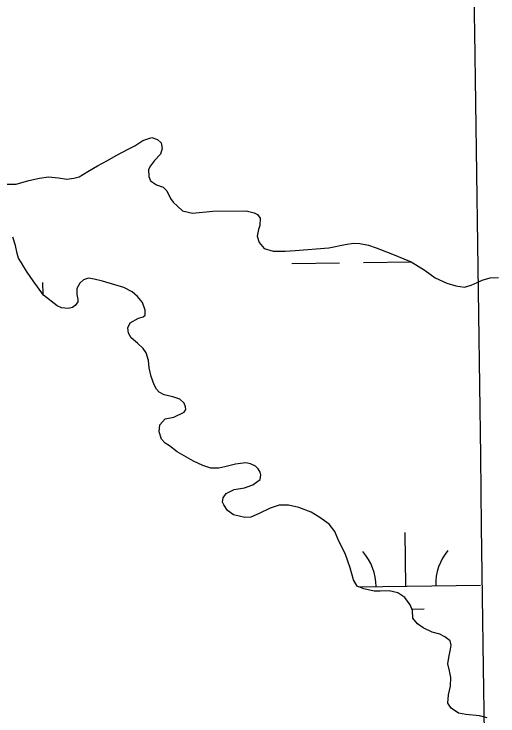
# Model space of a CAD drawing. Extents: x 3767014 to 3805179, y 361544 to 387384.
# Drawn here: x 3789482.5 to 3789807, y 367853.1 to 368323.7 of the extents above; entities that cross this region are included whole.
import ezdxf

# ---------------------------------------------------------------- set-up
doc = ezdxf.new("R2010")
doc.units = 0
for name, color, linetype in [('V-GRID-MAJR', 7, 'Continuous'), ('V-RIVR-EDGE', 7, 'Continuous'), ('V-TOPO-SHOR', 7, 'Continuous'), ('V-WETL-SWMP', 7, 'Continuous')]:
    doc.layers.add(name, color=color, linetype=linetype)

msp = doc.modelspace()

# ---------------------------------------------------------------- linework, layer by layer
at = {"layer": 'V-GRID-MAJR'}
msp.add_spline([(3789806.62, 367223.106), (3789722.043, 373279.937), (3789637.419, 379340.141), (3789552.795, 385400.346), (3789552.748, 385403.717)], degree=3, dxfattribs=at)
at = {"layer": 'V-RIVR-EDGE'}
msp.add_spline([(3785266.865, 377529.211), (3785342.8, 377494.248), (3785391.258, 377467.439), (3785439.72, 377442.249), (3785475.246, 377418.707), (3785525.316, 377389.469), (3785575.383, 377359.422), (3785621.413, 377331.811), (3785722.351, 377269.288), (3785796.661, 377231.094), (3785852.385, 377199.415), (3785928.324, 377166.069), (3785964.678, 377149.804), (3786028.506, 377124.576), (3786060.018, 377113.175), (3786092.316, 377092.068), (3786117.34, 377073.405), (3786135.083, 377053.143), (3786154.458, 377039.347), (3786176.258, 377024.735), (3786206.946, 377006.867), (3786256.211, 376979.248), (3786328.098, 376942.677), (3786374.949, 376919.917), (3786491.265, 376862.208), (3786553.467, 376833.749), (3786619.713, 376805.279), (3786729.589, 376759.718), (3786796.656, 376736.099), (3786845.136, 376718.187), (3786867.767, 376712.469), (3787003.51, 376661.992), (3787089.16, 376631.048), (3787163.496, 376603.367), (3787230.559, 376578.13), (3787257.223, 376568.359), (3787300.044, 376551.27), (3787354.992, 376532.533), (3787409.127, 376512.181), (3787544.074, 376466.558), (3787612.756, 376442.126), (3787657.197, 376425.841), (3787730.724, 376398.162), (3787781.63, 376380.244), (3787834.96, 376361.511), (3787891.524, 376341.961), (3787940, 376322.432), (3787998.976, 376297.215), (3788050.697, 376281.721), (3788117.768, 376259.719), (3788176.757, 376240.164), (3788221.198, 376223.879), (3788259.981, 376209.226), (3788406.252, 376164.383), (3788541.215, 376125.23), (3788606.67, 376104.041), (3788679.39, 376077.173), (3788748.889, 376055.974), (3788871.693, 376005.528), (3788969.454, 375966.467), (3789047.013, 375933.926), (3789119.723, 375903.014), (3789155.253, 375881.09), (3789182.716, 375867.274), (3789214.225, 375854.256), (3789257.04, 375834.74), (3789281.286, 375828.21), (3789303.105, 375821.686), (3789328.955, 375809.491), (3789367.724, 375789.177), (3789414.577, 375767.225), (3789468.708, 375745.255), (3789509.105, 375728.981), (3789555.157, 375710.266), (3789585.849, 375694.015), (3789620.578, 375675.328), (3789681.97, 375646.062), (3789753.859, 375610.3), (3789792.633, 375591.603), (3789842.712, 375566.408), (3789897.64, 375539.584), (3789938.019, 375516.03), (3789968.727, 375506.25), (3790004.289, 375497.265), (3790030.972, 375494.773), (3790047.128, 375487.455), (3790077.007, 375469.589), (3790124.633, 375433.077), (3790192.442, 375382.768), (3790252.165, 375332.478), (3790290.91, 375302.459), (3790337.741, 375271.611), (3790406.357, 375220.491), (3790469.329, 375175.855), (3790570.248, 375106.054), (3790647.751, 375050.868), (3790691.367, 375028.115), (3790744.667, 374997.251), (3790806.838, 374955.852), (3790873.863, 374915.249), (3790932, 374877.903), (3791002.231, 374825.97), (3791052.265, 374782.175), (3791082.927, 374753.793), (3791131.331, 374705.149), (3791170.05, 374664.616), (3791192.631, 374638.681), (3791220.891, 374620.01), (3791288.67, 374557.569), (3791322.577, 374533.223), (3791362.944, 374504.817), (3791396.042, 374480.473), (3791434.785, 374449.645), (3791482.407, 374411.517), (3791534.052, 374365.291), (3791646.192, 374254.216), (3791707.514, 374196.644), (3791738.968, 374161.791), (3791773.65, 374123.694), (3791803.497, 374092.888), (3791829.321, 374070.18), (3791830.912, 374059.662), (3791837.316, 374032.958), (3791849.409, 374017.562), (3791884.123, 373992.405), (3791930.977, 373971.262), (3791954.393, 373955.838), (3791993.134, 373924.202), (3792026.979, 373874.785), (3792047.912, 373836.722), (3792063.186, 373799.482), (3792086.509, 373746.857), (3792112.249, 373690.181), (3792141.261, 373648.864), (3792158.993, 373624.558), (3792177.552, 373607.528), (3792214.702, 373586.409), (3792255.083, 373563.665), (3792301.119, 373538.48), (3792346.34, 373510.871), (3792382.671, 373485.71), (3792422.225, 373455.689), (3792479.537, 373411.875), (3792548.144, 373356.711), (3792619.168, 373298.307), (3792672.431, 373252.077), (3792709.534, 373212.357), (3792750.656, 373162.113), (3792839.385, 373068.08), (3792888.572, 373008.92), (3792945.027, 372945.699), (3792999.062, 372884.91), (3793053.898, 372820.884), (3793149.89, 372720.363), (3793208.761, 372653.092), (3793261.195, 372598.777), (3793315.232, 372538.796), (3793358.792, 372493.399), (3793409.592, 372432.618), (3793462.809, 372367.787), (3793498.283, 372323.219), (3793536.997, 372280.26), (3793578.124, 372232.443), (3793604.724, 372196.792), (3793668.438, 372125.466), (3793703.128, 372090.604), (3793760.41, 372034.66), (3793806.384, 371984.404), (3793839.438, 371942.268), (3793939.427, 371823.136), (3793981.333, 371763.186), (3794029.674, 371688.662), (3794050.609, 371651.408), (3794073.177, 371620.62), (3794178.796, 371488.535), (3794237.625, 371404.28), (3794268.243, 371358.106), (3794301.293, 371314.353), (3794332.724, 371269.794), (3794395.613, 371192), (3794429.476, 371149.862), (3794472.201, 371093.953), (3794523.788, 371024.274), (3794601.175, 370922.181), (3794640.679, 370871.942), (3794687.421, 370805.509), (3794733.389, 370752.828), (3794829.339, 370635.323), (3794895.463, 370557.521), (3794959.948, 370470.826), (3795013.158, 370403.569), (3795070.394, 370329.023), (3795159.854, 370203.448), (3795225.98, 370126.454), (3795296.13, 370041.363), (3795379.18, 369940.065), (3795459.001, 369841.201), (3795508.163, 369772.337), (3795554.103, 369708.333), (3795661.315, 369566.538), (3795715.338, 369500.897), (3795762.105, 369444.169), (3795798.366, 369390.703), (3795915.247, 369234.327), (3795963.601, 369165.465), (3796028.082, 369077.153), (3796043.387, 369052.853), (3796054.672, 369037.459), (3796077.242, 369007.48), (3796148.213, 368927.239), (3796183.677, 368878.627), (3796226.382, 368814.631), (3796275.531, 368740.105), (3796314.222, 368688.25), (3796353.714, 368633.158), (3796401.268, 368567.533), (3796456.873, 368487.33), (3796513.292, 368409.551), (3796545.533, 368365.8), (3796626.113, 368246.716), (3796670.449, 368188.377), (3796704.298, 368140.578), (3796751.041, 368074.145), (3796787.308, 368023.105), (3796838.907, 367958.278), (3796844.528, 367942.09), (3796845.295, 367925.104), (3796846.094, 367921.059), (3796852.559, 367919.425), (3796863.071, 367918.59), (3796875.166, 367904.003), (3796903.398, 367874.01), (3796931.629, 367844.017), (3796952.579, 367812.424), (3796982.392, 367767.87), (3797007.371, 367730.606), (3797037.194, 367690.095), (3797062.185, 367657.684), (3797075.869, 367631.77), (3797095.223, 367609.078), (3797126.665, 367569.372), (3797156.484, 367527.244), (3797212.099, 367451.085), (3797254.808, 367388.706), (3797302.183, 367327.228)], degree=3, dxfattribs=at)
at = {"layer": 'V-TOPO-SHOR'}
for points in [[(3789477.578, 368209.556), (3789484.003, 368209.544), (3789492.486, 368212.098), (3789499.68, 368213.624), (3789505.593, 368214.639), (3789512.269, 368213.857), (3789517.922, 368213.075), (3789522.546, 368213.581), (3789526.145, 368214.601), (3789532.061, 368218.185), (3789538.492, 368222.027), (3789545.179, 368225.611), (3789551.093, 368228.939), (3789559.066, 368233.033), (3789563.439, 368235.337), (3789568.839, 368238.923), (3789575.01, 368240.966), (3789578.604, 368239.674), (3789581.168, 368237.358), (3789581.932, 368233.502), (3789580.64, 368229.651), (3789576.777, 368225.547), (3789573.945, 368221.957), (3789572.655, 368219.391), (3789572.902, 368214.764), (3789573.924, 368211.936), (3789578.031, 368209.104), (3789582.395, 368207.553), (3789584.959, 368205.235), (3789587.519, 368200.092), (3789589.313, 368197.52), (3789595.465, 368191.855), (3789602.144, 368190.301), (3789615.763, 368191.558)], [(3789615.763, 368191.558), (3789638.113, 368191.774), (3789643.505, 368190.477), (3789645.815, 368189.189), (3789647.609, 368186.873), (3789647.343, 368181.992), (3789646.311, 368179.168), (3789645.531, 368174.802), (3789646.807, 368170.431), (3789650.139, 368166.573), (3789656.301, 368164.76), (3789664.266, 368164.746), (3789670.946, 368165.246), (3789693.558, 368167.001), (3789704.609, 368169.291), (3789710.006, 368170.05), (3789714.372, 368169.786), (3789720.281, 368168.746), (3789725.415, 368166.937), (3789735.17, 368163.065), (3789748.774, 368157.644), (3789758.269, 368151.717), (3789764.939, 368146.822), (3789772.64, 368143.209), (3789778.802, 368141.399), (3789784.453, 368140.617), (3789789.079, 368141.892), (3789792.937, 368143.684), (3789796.28, 368145.218), (3789801.678, 368146.75), (3789807.331, 368146.994)], [(3789483.407, 368168.441), (3789481.621, 368174.095)], [(3789717.002, 367938.305), (3789712.637, 367940.109), (3789710.077, 367944.484), (3789707.782, 367952.452), (3789704.46, 367961.963), (3789700.366, 367970.192), (3789697.554, 367976.879), (3789693.71, 367981.768), (3789687.551, 367986.146), (3789681.649, 367989.755), (3789673.435, 367992.853), (3789666.5, 367994.41), (3789660.336, 367994.42), (3789654.165, 367992.378), (3789646.964, 367988.794), (3789641.308, 367986.494), (3789637.197, 367986.244), (3789629.751, 367988.059), (3789625.645, 367990.891), (3789623.085, 367994.752), (3789622.317, 367996.552), (3789622.837, 367999.376), (3789624.641, 368002.198), (3789630.04, 368005.014), (3789636.978, 368006.028), (3789642.635, 368008.072), (3789647.523, 368011.658), (3789648.044, 368014.74), (3789647.534, 368016.54), (3789646.254, 368018.855), (3789644.457, 368020.657), (3789641.121, 368022.205), (3789638.039, 368022.725), (3789634.443, 368022.476), (3789631.1, 368021.968), (3789628.274, 368021.204), (3789623.904, 368020.184), (3789619.791, 368019.164), (3789614.397, 368019.174), (3789609.005, 368020.985), (3789602.844, 368023.821), (3789596.686, 368027.432), (3789591.81, 368030.266), (3789586.679, 368034.131), (3789583.857, 368035.933), (3789581.293, 368038.765), (3789579.761, 368043.65), (3789580.283, 368048.272), (3789583.89, 368052.376), (3789589.542, 368053.392), (3789596.485, 368056.718), (3789597.773, 368058.514), (3789597.521, 368060.314), (3789596.497, 368062.885), (3789593.677, 368065.459), (3789589.057, 368067.009), (3789583.151, 368068.306), (3789579.812, 368070.11), (3789578.018, 368072.17), (3789576.482, 368074.999), (3789574.438, 368080.655), (3789573.167, 368086.566), (3789572.663, 368091.448), (3789571.131, 368096.591), (3789569.081, 368099.421), (3789565.235, 368103.023), (3789561.13, 368106.63), (3789559.338, 368109.714), (3789558.831, 368113.313), (3789560.379, 368116.651), (3789566.038, 368119.723), (3789569.122, 368120.743), (3789570.41, 368121.769), (3789570.414, 368125.107), (3789568.626, 368130.25), (3789565.294, 368134.366), (3789561.704, 368137.456), (3789556.058, 368140.295), (3789550.153, 368142.103), (3789541.937, 368144.69), (3789536.286, 368145.984), (3789532.434, 368146.507), (3789529.092, 368145.485), (3789526.519, 368143.179), (3789524.713, 368139.584), (3789524.707, 368135.73), (3789525.213, 368132.39), (3789525.211, 368130.85), (3789523.406, 368128.283), (3789521.606, 368127.001), (3789518.778, 368126.238), (3789514.412, 368126.76), (3789511.331, 368128.05), (3789502.355, 368135.261), (3789495.437, 368144.78), (3789491.337, 368150.697), (3789489.033, 368154.299), (3789487.495, 368156.872), (3789485.447, 368159.958), (3789484.681, 368163.042), (3789483.407, 368168.441)], [(3789799.815, 367851.82), (3789794.68, 367853.114), (3789785.434, 367854.161), (3789780.553, 367854.941), (3789775.679, 367858.289), (3789773.373, 367861.634), (3789773.897, 367867.284), (3789775.194, 367873.191), (3789775.462, 367878.843), (3789774.442, 367883.47), (3789773.424, 367888.094), (3789773.946, 367892.204), (3789775.243, 367897.855), (3789775.505, 367900.679), (3789774.997, 367903.507), (3789771.405, 367906.084), (3789768.069, 367907.888), (3789762.932, 367909.182), (3789756.774, 367912.279), (3789752.924, 367914.853), (3789749.85, 367918.714), (3789749.602, 367923.852), (3789748.068, 367927.708), (3789744.482, 367932.597), (3789739.862, 367935.69), (3789733.955, 367936.986), (3789728.047, 367936.74), (3789723.936, 367936.748), (3789717.002, 367938.305)]]:
    msp.add_lwpolyline(points, dxfattribs=at)
at = {"layer": 'V-WETL-SWMP'}
for p, q in [((3789568.84, 368238.923), (3789575.01, 368240.966)), ((3789575.01, 368240.966), (3789578.604, 368239.675)), ((3789578.604, 368239.675), (3789581.169, 368237.357)), ((3789559.066, 368233.033), (3789563.438, 368235.337)), ((3789563.438, 368235.337), (3789568.84, 368238.923)), ((3789581.169, 368237.357), (3789581.932, 368233.502)), ((3789551.093, 368228.938), (3789559.066, 368233.033)), ((3789581.932, 368233.502), (3789580.64, 368229.651)), ((3789538.491, 368222.026), (3789545.178, 368225.61)), ((3789545.178, 368225.61), (3789551.093, 368228.938)), ((3789576.778, 368225.548), (3789573.945, 368221.957)), ((3789580.64, 368229.651), (3789576.778, 368225.548)), ((3789532.061, 368218.185), (3789538.491, 368222.026)), ((3789573.945, 368221.957), (3789572.655, 368219.39)), ((3789526.145, 368214.6), (3789532.061, 368218.185)), ((3789572.655, 368219.39), (3789572.903, 368214.765)), ((3789484.002, 368209.544), (3789492.485, 368212.097)), ((3789492.485, 368212.097), (3789499.681, 368213.624)), ((3789499.681, 368213.624), (3789505.592, 368214.64)), ((3789505.592, 368214.64), (3789512.27, 368213.857)), ((3789512.27, 368213.857), (3789517.921, 368213.075)), ((3789517.921, 368213.075), (3789522.546, 368213.58)), ((3789522.546, 368213.58), (3789526.145, 368214.6)), ((3789572.903, 368214.765), (3789573.925, 368211.937)), ((3789573.925, 368211.937), (3789578.03, 368209.103)), ((3789477.579, 368209.557), (3789484.002, 368209.544)), ((3789578.03, 368209.103), (3789582.395, 368207.553)), ((3789582.395, 368207.553), (3789584.959, 368205.236)), ((3789584.959, 368205.236), (3789587.518, 368200.093)), ((3789587.518, 368200.093), (3789589.312, 368197.52)), ((3789589.312, 368197.52), (3789595.466, 368191.856)), ((3789595.466, 368191.856), (3789602.143, 368190.302)), ((3789602.143, 368190.302), (3789615.762, 368191.559)), ((3789615.762, 368191.559), (3789638.113, 368191.773)), ((3789638.113, 368191.773), (3789643.506, 368190.477)), ((3789643.506, 368190.477), (3789645.816, 368189.188)), ((3789645.816, 368189.188), (3789647.61, 368186.873)), ((3789647.61, 368186.873), (3789647.343, 368181.992)), ((3789646.31, 368179.168), (3789645.531, 368174.802)), ((3789647.343, 368181.992), (3789646.31, 368179.168)), ((3789483.407, 368168.44), (3789481.62, 368174.095)), ((3789645.531, 368174.802), (3789646.807, 368170.432)), ((3789646.807, 368170.432), (3789650.139, 368166.572)), ((3789693.558, 368167), (3789704.609, 368169.291)), ((3789704.609, 368169.291), (3789710.006, 368170.051)), ((3789710.006, 368170.051), (3789714.373, 368169.786)), ((3789714.373, 368169.786), (3789720.28, 368168.746)), ((3789484.681, 368163.042), (3789483.407, 368168.44)), ((3789650.139, 368166.572), (3789656.301, 368164.761)), ((3789656.301, 368164.761), (3789664.265, 368164.746)), ((3789664.265, 368164.746), (3789670.946, 368165.246)), ((3789670.946, 368165.246), (3789693.558, 368167)), ((3789720.28, 368168.746), (3789725.415, 368166.938)), ((3789725.415, 368166.938), (3789735.17, 368163.065)), ((3789485.446, 368159.958), (3789484.681, 368163.042)), ((3789487.495, 368156.871), (3789485.446, 368159.958)), ((3789735.17, 368163.065), (3789748.775, 368157.643)), ((3789489.032, 368154.299), (3789487.495, 368156.871)), ((3789668.791, 368156.371), (3789700.788, 368156.815)), ((3789716.787, 368157.038), (3789748.784, 368157.482)), ((3789748.775, 368157.643), (3789758.269, 368151.716)), ((3789491.337, 368150.697), (3789489.032, 368154.299)), ((3789495.436, 368144.78), (3789491.337, 368150.697)), ((3789758.269, 368151.716), (3789764.94, 368146.822)), ((3789529.092, 368145.485), (3789526.519, 368143.178)), ((3789532.434, 368146.506), (3789529.092, 368145.485)), ((3789536.287, 368145.985), (3789532.434, 368146.506)), ((3789541.936, 368144.689), (3789536.287, 368145.985)), ((3789764.94, 368146.822), (3789772.64, 368143.21)), ((3789796.28, 368145.219), (3789801.678, 368146.75)), ((3789801.678, 368146.75), (3789807.33, 368146.995)), ((3789502.354, 368135.261), (3789495.436, 368144.78)), ((3789501.998, 368135.751), (3789501.888, 368143.621)), ((3789526.519, 368143.178), (3789524.713, 368139.585)), ((3789550.153, 368142.104), (3789541.936, 368144.689)), ((3789556.058, 368140.294), (3789550.153, 368142.104)), ((3789772.64, 368143.21), (3789778.802, 368141.399)), ((3789778.802, 368141.399), (3789784.453, 368140.617)), ((3789784.453, 368140.617), (3789789.08, 368141.893)), ((3789789.08, 368141.893), (3789792.937, 368143.684)), ((3789792.937, 368143.684), (3789796.28, 368145.219)), ((3789524.713, 368139.585), (3789524.706, 368135.731)), ((3789561.704, 368137.457), (3789556.058, 368140.294)), ((3789565.295, 368134.367), (3789561.704, 368137.457)), ((3789511.331, 368128.05), (3789502.354, 368135.261)), ((3789524.706, 368135.731), (3789525.213, 368132.39)), ((3789525.213, 368132.39), (3789525.21, 368130.849)), ((3789568.627, 368130.25), (3789565.295, 368134.367)), ((3789514.412, 368126.759), (3789511.331, 368128.05)), ((3789518.778, 368126.237), (3789514.412, 368126.759)), ((3789521.606, 368127.002), (3789518.778, 368126.237)), ((3789523.407, 368128.283), (3789521.606, 368127.002)), ((3789525.21, 368130.849), (3789523.407, 368128.283)), ((3789570.415, 368125.108), (3789568.627, 368130.25)), ((3789570.409, 368121.768), (3789570.415, 368125.108)), ((3789560.379, 368116.65), (3789566.037, 368119.722)), ((3789566.037, 368119.722), (3789569.122, 368120.743)), ((3789569.122, 368120.743), (3789570.409, 368121.768)), ((3789558.831, 368113.313), (3789560.379, 368116.65)), ((3789559.338, 368109.715), (3789558.831, 368113.313)), ((3789561.13, 368106.629), (3789559.338, 368109.715)), ((3789565.234, 368103.024), (3789561.13, 368106.629)), ((3789569.08, 368099.42), (3789565.234, 368103.024)), ((3789571.13, 368096.59), (3789569.08, 368099.42)), ((3789572.662, 368091.449), (3789571.13, 368096.59)), ((3789573.166, 368086.566), (3789572.662, 368091.449)), ((3789574.439, 368080.655), (3789573.166, 368086.566)), ((3789576.483, 368074.999), (3789574.439, 368080.655)), ((3789578.019, 368072.17), (3789576.483, 368074.999)), ((3789579.813, 368070.111), (3789578.019, 368072.17)), ((3789583.15, 368068.306), (3789579.813, 368070.111)), ((3789589.056, 368067.01), (3789583.15, 368068.306)), ((3789593.677, 368065.459), (3789589.056, 368067.01)), ((3789596.498, 368062.885), (3789593.677, 368065.459)), ((3789597.521, 368060.314), (3789596.498, 368062.885)), ((3789589.543, 368053.393), (3789596.486, 368056.719)), ((3789596.486, 368056.719), (3789597.774, 368058.515)), ((3789597.774, 368058.515), (3789597.521, 368060.314)), ((3789580.284, 368048.272), (3789583.889, 368052.376)), ((3789583.889, 368052.376), (3789589.543, 368053.393)), ((3789579.761, 368043.649), (3789580.284, 368048.272)), ((3789581.293, 368038.765), (3789579.761, 368043.649)), ((3789583.857, 368035.934), (3789581.293, 368038.765)), ((3789586.679, 368034.13), (3789583.857, 368035.934)), ((3789591.81, 368030.266), (3789586.679, 368034.13)), ((3789596.686, 368027.431), (3789591.81, 368030.266)), ((3789602.845, 368023.822), (3789596.686, 368027.431)), ((3789609.005, 368020.984), (3789602.845, 368023.822)), ((3789614.396, 368019.175), (3789609.005, 368020.984)), ((3789619.792, 368019.164), (3789614.396, 368019.175)), ((3789623.904, 368020.184), (3789619.792, 368019.164)), ((3789628.274, 368021.203), (3789623.904, 368020.184)), ((3789631.101, 368021.968), (3789628.274, 368021.203)), ((3789634.442, 368022.475), (3789631.101, 368021.968)), ((3789638.039, 368022.725), (3789634.442, 368022.475)), ((3789641.121, 368022.205), (3789638.039, 368022.725)), ((3789644.458, 368020.657), (3789641.121, 368022.205)), ((3789646.253, 368018.855), (3789644.458, 368020.657)), ((3789647.533, 368016.541), (3789646.253, 368018.855)), ((3789647.523, 368011.659), (3789648.043, 368014.741)), ((3789648.043, 368014.741), (3789647.533, 368016.541)), ((3789642.635, 368008.072), (3789647.523, 368011.659)), ((3789624.64, 368002.198), (3789630.04, 368005.014)), ((3789630.04, 368005.014), (3789636.979, 368006.028)), ((3789636.979, 368006.028), (3789642.635, 368008.072)), ((3789622.836, 367999.376), (3789624.64, 368002.198)), ((3789622.316, 367996.551), (3789622.836, 367999.376)), ((3789623.084, 367994.751), (3789622.316, 367996.551)), ((3789625.645, 367990.892), (3789623.084, 367994.751)), ((3789629.75, 367988.058), (3789625.645, 367990.892)), ((3789654.165, 367992.378), (3789646.965, 367988.795)), ((3789660.335, 367994.421), (3789654.165, 367992.378)), ((3789666.501, 367994.409), (3789660.335, 367994.421)), ((3789673.434, 367992.854), (3789666.501, 367994.409)), ((3789681.65, 367989.755), (3789673.434, 367992.854)), ((3789637.197, 367986.245), (3789629.75, 367988.058)), ((3789641.308, 367986.494), (3789637.197, 367986.245)), ((3789646.965, 367988.795), (3789641.308, 367986.494)), ((3789687.551, 367986.147), (3789681.65, 367989.755)), ((3789693.709, 367981.767), (3789687.551, 367986.147)), ((3789697.553, 367976.878), (3789693.709, 367981.767)), ((3789700.366, 367970.193), (3789697.553, 367976.878)), ((3789745.21, 367940.169), (3789744.71, 367976.165)), ((3789704.46, 367961.964), (3789700.366, 367970.193)), ((3789707.781, 367952.452), (3789704.46, 367961.964)), ((3789710.078, 367944.483), (3789707.781, 367952.452)), ((3789712.638, 367940.11), (3789710.078, 367944.483)), ((3789717.002, 367938.304), (3789712.638, 367940.11)), ((3789713.559, 367939.729), (3789795.205, 367940.863)), ((3789723.936, 367936.749), (3789717.002, 367938.304)), ((3789728.047, 367936.74), (3789723.936, 367936.749)), ((3789733.956, 367936.986), (3789728.047, 367936.74)), ((3789739.862, 367935.69), (3789733.956, 367936.986)), ((3789744.481, 367932.598), (3789739.862, 367935.69)), ((3789748.068, 367927.709), (3789744.481, 367932.598)), ((3789749.602, 367923.853), (3789748.068, 367927.709)), ((3789749.229, 367924.792), (3789757.423, 367924.906)), ((3789749.849, 367918.714), (3789749.602, 367923.853)), ((3789752.924, 367914.854), (3789749.849, 367918.714)), ((3789756.773, 367912.278), (3789752.924, 367914.854)), ((3789762.932, 367909.183), (3789756.773, 367912.278)), ((3789768.068, 367907.888), (3789762.932, 367909.183)), ((3789771.404, 367906.083), (3789768.068, 367907.888)), ((3789774.996, 367903.507), (3789771.404, 367906.083)), ((3789775.504, 367900.68), (3789774.996, 367903.507)), ((3789773.946, 367892.205), (3789775.242, 367897.854)), ((3789775.242, 367897.854), (3789775.504, 367900.68)), ((3789773.425, 367888.095), (3789773.946, 367892.205)), ((3789774.443, 367883.469), (3789773.425, 367888.095)), ((3789775.462, 367878.843), (3789774.443, 367883.469)), ((3789775.194, 367873.191), (3789775.462, 367878.843)), ((3789773.898, 367867.285), (3789775.194, 367873.191)), ((3789773.373, 367861.634), (3789773.898, 367867.285)), ((3789775.678, 367858.289), (3789773.373, 367861.634)), ((3789780.553, 367854.94), (3789775.678, 367858.289)), ((3789785.433, 367854.16), (3789780.553, 367854.94)), ((3789794.68, 367853.114), (3789785.433, 367854.16))]:
    msp.add_line(p, q, dxfattribs=at)
for centre, start, end in [((3789689.966, 367939.876), 0.02404, 41.5677), ((3789800.441, 367941.411), 140.02403, 181.56769)]:
    msp.add_arc(centre, 35.246, start, end, dxfattribs=at)

doc.saveas('drawing.dxf')
